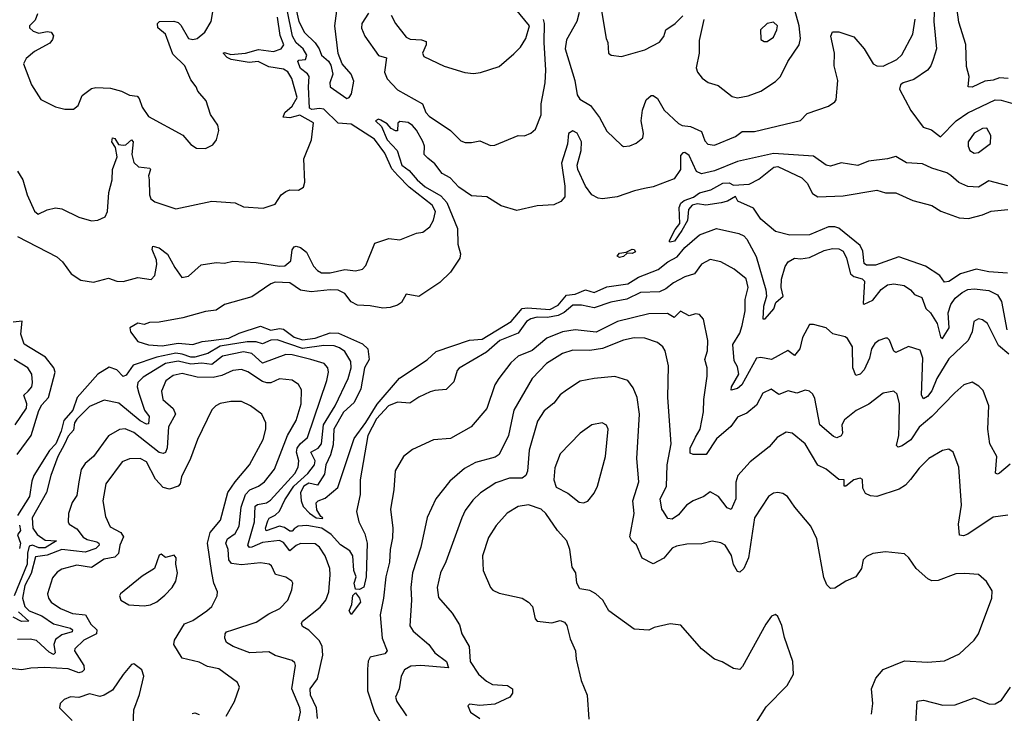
# Model space of a CAD drawing. Extents: x 1245432 to 1420865, y 606325 to 671314.
# Tile 290 of 382: x 1375225 to 1379888, y 635279 to 638564. Entities that reach past the tile are written whole.
import ezdxf

# ---------------------------------------------------------------- set-up
doc = ezdxf.new("R2010")
doc.units = 0

msp = doc.modelspace()

# ---------------------------------------------------------------- linework, layer by layer
at = {"layer": '0CON20XD'}
for points in [[(1379906.7, 638285), (1379865, 638288.8), (1379835, 638277.7), (1379795, 638272.9), (1379735, 638244.1), (1379716.2, 638246.2), (1379722.3, 638295), (1379708.2, 638341.8), (1379706.1, 638446.1), (1379672.8, 638552.8), (1379659.7, 638645), (1379659.6, 638755), (1379705.8, 638875), (1379721.5, 638945), (1379727.2, 639005), (1379724.1, 639035), (1379691.5, 639115), (1379691, 639225), (1379719.9, 639315), (1379885, 639576.3), (1379926.6, 639673.4)], [(1375309.2, 638590.8), (1375298.6, 638561.4), (1375272.2, 638535), (1375270.8, 638525), (1375288.8, 638508.8), (1375315, 638499.2), (1375355, 638508.1), (1375374.4, 638505), (1375385, 638486.7), (1375380.4, 638469.6), (1375367.8, 638452.2), (1375295, 638413.8), (1375255, 638379.2), (1375243.1, 638355), (1375280.8, 638255), (1375325, 638186.2), (1375395, 638151.2), (1375439.3, 638139.3), (1375480.7, 638139.3), (1375502.3, 638157.7), (1375521.2, 638205), (1375565, 638238), (1375585, 638242.5), (1375655, 638239.4), (1375707.5, 638225), (1375745, 638206.7), (1375782.1, 638202.1), (1375791.3, 638191.3), (1375805, 638148.8), (1375835, 638105.7), (1375997.3, 638017.3), (1376035, 637973.3), (1376062.5, 637955), (1376105, 637953.8), (1376139.1, 637970.9), (1376157.5, 637995), (1376168.3, 638038.3), (1376162.7, 638065), (1376129.4, 638115), (1376108.7, 638178.7), (1376068.8, 638225), (1376061.2, 638245), (1376035, 638278.8), (1376007.1, 638345), (1375950.1, 638400.1), (1375915.7, 638495.7), (1375878.6, 638525), (1375878, 638545), (1375887.5, 638555), (1375955, 638557.1), (1375975, 638550), (1375987.6, 638537.6), (1376024.3, 638474.3), (1376045, 638469.6), (1376066.2, 638475), (1376101.2, 638505), (1376131.2, 638555), (1376153.3, 638685)], [(1378464.3, 638565), (1378443.5, 638465), (1378442.5, 638405), (1378428.2, 638335), (1378434.6, 638314.6), (1378456.8, 638286.8), (1378485, 638265.7), (1378532.1, 638252.1), (1378599.4, 638199.4), (1378623.8, 638193.8), (1378675, 638203.6), (1378735, 638224.6), (1378805, 638271.1), (1378827.3, 638295), (1378862.9, 638365), (1378916.6, 638445), (1378923.3, 638475), (1378916.6, 638535), (1378887.6, 638637.6)], [(1379558.1, 638638.1), (1379554.8, 638555), (1379567.5, 638425), (1379551.8, 638375), (1379540.4, 638345), (1379525, 638324.5), (1379458.9, 638281.1), (1379409.2, 638265), (1379395.8, 638255), (1379391.4, 638235), (1379445, 638133.8), (1379504, 638055), (1379542.4, 638042.4), (1379585, 638009.2), (1379660.4, 638085), (1379715, 638122.6), (1379845, 638183.6), (1379873.2, 638183.2), (1379950.4, 638160.4)], [(1375215, 637536.7), (1375401.1, 637441.1), (1375427.8, 637417.8), (1375469.6, 637359.6), (1375515, 637330.4), (1375575, 637321.5), (1375645, 637339.5), (1375685, 637325.6), (1375715, 637324.4), (1375785, 637342.9), (1375847.4, 637332.6), (1375865, 637352), (1375873.9, 637405), (1375872.7, 637425), (1375851.9, 637475), (1375855, 637491.2), (1375885, 637483.1), (1375925, 637453.1), (1375959.5, 637389.5), (1375993.2, 637343.2), (1376025, 637349.2), (1376085, 637402.5), (1376155.4, 637414.6), (1376195, 637411.3), (1376235, 637419.5), (1376344.4, 637414.4), (1376455, 637396.9), (1376481.2, 637398.8), (1376508.5, 637421.5), (1376516.2, 637473.8), (1376525, 637488.1), (1376535, 637491.8), (1376555, 637485.5), (1376583.1, 637463.1), (1376616.7, 637396.7), (1376635, 637376), (1376655, 637364.4), (1376695, 637365.7), (1376765, 637381.1), (1376815, 637374.2), (1376847.9, 637382.1), (1376865, 637400), (1376907.5, 637505), (1376973, 637527), (1377025, 637521.9), (1377105, 637552.5), (1377135, 637557.5), (1377167.5, 637582.5), (1377184.5, 637615), (1377194.5, 637655), (1377177.9, 637685), (1377069.9, 637769.9), (1377016.6, 637826.6), (1376987.8, 637857.8), (1376955, 637932.2), (1376905, 637997.9), (1376795, 638068.5), (1376733.3, 638073.3), (1376665, 638139.8), (1376645, 638143.5), (1376608.3, 638138.3), (1376598, 638145), (1376592.1, 638245), (1376595.8, 638295), (1376588.1, 638308.1), (1376555, 638333), (1376542.5, 638365), (1376547.4, 638372.6), (1376577.9, 638375), (1376585.2, 638395), (1376567, 638425), (1376534, 638454), (1376516.8, 638485), (1376491.2, 638611.2)], [(1375215, 637845.8), (1375240.6, 637805), (1375260, 637735), (1375295, 637656.7), (1375312.3, 637642.3), (1375355, 637663.3), (1375395, 637672), (1375425, 637667.5), (1375505, 637628), (1375565, 637610.6), (1375595, 637614.2), (1375629.7, 637630.3), (1375640.6, 637655), (1375646.6, 637745), (1375663.2, 637805), (1375665.3, 637855), (1375686, 637914), (1375679.2, 637959.2), (1375661.1, 637985), (1375665, 638003.6), (1375675, 638000.7), (1375693.1, 637973.1), (1375715, 637969), (1375728.5, 637971.5), (1375755, 637994.5), (1375762, 637985), (1375756.4, 637925), (1375765, 637888), (1375787.7, 637867.7), (1375841.3, 637861.3), (1375844.4, 637854.4), (1375834.6, 637824.6), (1375837.8, 637805), (1375840, 637735), (1375846.7, 637715), (1375865, 637701.2), (1375965, 637667.5), (1376135, 637704.3), (1376245, 637697.1), (1376285, 637676.9), (1376378.3, 637671.7), (1376435, 637690), (1376464, 637735), (1376485, 637750), (1376505, 637758), (1376545, 637756.7), (1376569.3, 637770.7), (1376576, 637794), (1376570, 637905), (1376607.5, 637995), (1376615.8, 638075), (1376551.3, 638111.3), (1376505, 638099), (1376472.9, 638102.9), (1376480.2, 638125), (1376515.7, 638155), (1376539.8, 638195), (1376514.1, 638285), (1376495, 638317.5), (1376475, 638328.9), (1376405, 638339.8), (1376355, 638365.1), (1376311.4, 638361.4), (1376227.1, 638375), (1376207.5, 638385), (1376188, 638405), (1376195, 638407.9), (1376225, 638398.9), (1376295, 638406), (1376356.8, 638423.2), (1376427.6, 638412.4), (1376463.8, 638425), (1376475.6, 638445), (1376459.2, 638489.2), (1376445.6, 638575)], [(1376535, 638611.2), (1376546.8, 638555), (1376573.2, 638503.2), (1376625, 638454.8), (1376644.1, 638425), (1376654.2, 638395), (1376687.5, 638367.5), (1376699, 638349), (1376708.4, 638305), (1376693.7, 638265), (1376695.8, 638245.8), (1376775, 638190.4), (1376785.3, 638194.7), (1376797, 638213), (1376808, 638272), (1376795, 638305.4), (1376752.1, 638355), (1376733.8, 638403.8), (1376717.9, 638535), (1376727.1, 638605)], [(1376877.6, 638595), (1376845.7, 638545), (1376843.9, 638523.9), (1376860, 638485), (1376923.6, 638393.6), (1376962.4, 638382.4), (1376952.6, 638315), (1376965, 638283.1), (1377015, 638231.2), (1377132, 638165), (1377149.1, 638125), (1377165, 638106.5), (1377265, 638038.5), (1377315, 637990.6), (1377335, 637982.5), (1377365, 637981.5), (1377405, 637990.6), (1377455, 637967.5), (1377475, 637969.2), (1377585, 638015.8), (1377615.8, 638014.2), (1377645, 638026), (1377668, 638045), (1377695, 638112.5), (1377694.6, 638165), (1377712.9, 638265), (1377716.9, 638325), (1377708.7, 638455), (1377710.9, 638545), (1377705.9, 638565)], [(1376984.6, 638584.6), (1377005.4, 638545.4), (1377055, 638480.4), (1377075, 638470.9), (1377128.4, 638468.4), (1377149.8, 638459.8), (1377150.6, 638445), (1377132.2, 638405), (1377139.4, 638389.4), (1377235, 638344.3), (1377333.2, 638313.2), (1377375, 638308.6), (1377406.8, 638313.2), (1377495, 638342), (1377565, 638402), (1377596.4, 638433.6), (1377622, 638475), (1377640, 638535), (1377573.5, 638615)], [(1377875, 638597.5), (1377862.8, 638555), (1377815, 638467.8), (1377808, 638425), (1377854.7, 638275), (1377865, 638208), (1377878, 638188), (1377928.1, 638158.1), (1377970.2, 638100.2), (1378005, 638036.2), (1378075, 637968.8), (1378085, 637963.8), (1378115, 637966.2), (1378145, 637978.8), (1378175.5, 638004.5), (1378179.4, 638025), (1378168.7, 638085), (1378174.7, 638135), (1378191.8, 638185), (1378215, 638205.4), (1378225, 638205.5), (1378245, 638190.5), (1378276.8, 638135), (1378345, 638071.8), (1378362.4, 638062.4), (1378402.4, 638057.6), (1378453.8, 638035), (1378470.1, 637990.1), (1378484.2, 637975), (1378515, 637969.6), (1378615, 638010), (1378646.7, 638035), (1378705, 638034), (1378923.1, 638086.9), (1378955, 638119.4), (1379055, 638154.2), (1379085, 638174), (1379091.2, 638185), (1379099.2, 638275), (1379081.9, 638345), (1379083.3, 638405), (1379066.7, 638485), (1379073.6, 638506.4), (1379105, 638506.2), (1379175, 638483.1), (1379225, 638425.7), (1379267.7, 638355), (1379285, 638344.7), (1379315, 638343.9), (1379379.4, 638375), (1379401.9, 638398.1), (1379454.1, 638495), (1379466.6, 638566.6)], [(1377978.5, 638615), (1378002.5, 638475), (1378010.8, 638455), (1378014, 638405), (1378025.8, 638395.8), (1378075, 638390), (1378185, 638420.8), (1378255, 638457.5), (1378275, 638483.8), (1378285.7, 638515), (1378328.6, 638545), (1378365, 638582)], [(1378750.7, 638460.7), (1378765, 638461.2), (1378795, 638480.8), (1378811.5, 638515), (1378813.1, 638535), (1378795, 638552.5), (1378764.3, 638545.7), (1378733.8, 638515), (1378735, 638470), (1378750.7, 638460.7)], [(1379905, 637777.2), (1379815, 637800.4), (1379765, 637770.9), (1379715, 637774.1), (1379672.7, 637792.7), (1379635.3, 637825.3), (1379615, 637839.2), (1379545, 637860), (1379500.5, 637880.5), (1379425, 637885.7), (1379375, 637915.7), (1379335, 637904.5), (1379245, 637893.1), (1379195, 637873.8), (1379115, 637886.4), (1379065, 637870), (1379044.2, 637875), (1378985, 637918.2), (1378795, 637929.3), (1378625, 637892.6), (1378515, 637848.1), (1378453.9, 637833.9), (1378430, 637845), (1378395, 637920.4), (1378375, 637934.5), (1378365, 637932.5), (1378355, 637920), (1378355.2, 637855), (1378325, 637809.6), (1378225, 637771.6), (1378183.7, 637763.7), (1378136.1, 637753.9), (1378055, 637724.6), (1377985, 637715.5), (1377965, 637717.8), (1377935, 637734.4), (1377905, 637775.6), (1377868.4, 637855), (1377865.5, 637875), (1377884.5, 637945), (1377886.1, 637985), (1377865, 638026.3), (1377845, 638037.4), (1377823.8, 638025), (1377819, 637975), (1377790.8, 637885), (1377806.2, 637775), (1377806.3, 637725), (1377787.4, 637702.6), (1377755, 637687.7), (1377675, 637682.3), (1377579.4, 637659.4), (1377505, 637682.9), (1377437.5, 637725), (1377365, 637729.4), (1377305, 637770.9), (1377263.1, 637815), (1377225.4, 637835.4), (1377190.8, 637880.8), (1377157.8, 637907.7), (1377141.1, 637925), (1377141.7, 637965), (1377135, 637986.5), (1377105, 638041.1), (1377085, 638063.2), (1377065, 638077.1), (1377025, 638082.2), (1377015.5, 638074.5), (1377015, 638037.5), (1377005, 638036.7), (1376985, 638047.9), (1376965, 638071.2), (1376935, 638088.2), (1376925, 638092.1), (1376910, 638085), (1376938.3, 638058.3), (1376964.8, 637995), (1377012.1, 637945), (1377035, 637874.3), (1377070.1, 637850.1), (1377106.8, 637805), (1377145, 637771.6), (1377219.3, 637729.3), (1377247.3, 637697.3), (1377298.1, 637575), (1377300.2, 637500.2), (1377313.2, 637455), (1377309.1, 637435), (1377265, 637368.6), (1377215, 637318.9), (1377115, 637252.3), (1377055, 637263.3), (1377033.1, 637225), (1377015, 637212.1), (1376980.2, 637200.2), (1376945, 637197.5), (1376885, 637209.1), (1376825, 637212.2), (1376795, 637228), (1376765, 637267.3), (1376733.6, 637283.6), (1376695.2, 637285.2), (1376605, 637274.4), (1376555, 637283.6), (1376505, 637317.7), (1376435, 637320), (1376415, 637312.7), (1376325, 637252), (1376195, 637215.5), (1376155, 637187.8), (1376105, 637181.9), (1375997.6, 637152.4), (1375885, 637131.2), (1375840.5, 637129.5), (1375815, 637120), (1375784.1, 637125.9), (1375747.5, 637105), (1375750, 637085), (1375785, 637039.4), (1375835, 637023.5), (1375899.1, 637019.1), (1375975, 637032.5), (1376044.3, 637025.7), (1376089.9, 637040.1), (1376131.2, 637045), (1376215.1, 637054.9), (1376265, 637079.1), (1376365, 637111.9), (1376415, 637093.8), (1376455, 637101.1), (1376475, 637098.7), (1376525, 637060.5), (1376565, 637047.4), (1376624.8, 637054.8), (1376695, 637081.1), (1376735, 637079.9), (1376848.4, 637028.4), (1376873.1, 637005), (1376880.3, 636955), (1376858.2, 636915), (1376841.2, 636815), (1376808.7, 636751.3), (1376759.2, 636705), (1376712.1, 636625), (1376709.3, 636550.7), (1376697.1, 636502.9), (1376675.3, 636455), (1376668.7, 636411.3), (1376635, 636360), (1376595, 636368.4), (1376570.6, 636355), (1376554.4, 636325), (1376558.5, 636285), (1376568.3, 636258.3), (1376597.4, 636227.4), (1376628.6, 636205), (1376658.8, 636201.2), (1376661.2, 636205), (1376650.9, 636210.9), (1376632.8, 636242.8), (1376629.1, 636275), (1376638, 636285), (1376671.9, 636298.1), (1376731.8, 636348.2), (1376809.7, 636580.3), (1376865, 636655.6), (1376917.7, 636742.3), (1377023.9, 636866.1), (1377155, 636953.6), (1377197.1, 636992.9), (1377355, 637046.6), (1377415, 637051.4), (1377552.4, 637135), (1377605, 637195.6), (1377629.6, 637199.6), (1377735, 637191.1), (1377775, 637211.5), (1377815, 637258.9), (1377855, 637264), (1377905, 637283.7), (1377945, 637272.5), (1378005, 637299.2), (1378105, 637312.8), (1378155, 637345.1), (1378249.5, 637380.5), (1378295, 637417.5), (1378338.7, 637441.3), (1378375, 637484.7), (1378445, 637544.3), (1378525, 637574.3), (1378631.5, 637551.5), (1378655, 637540), (1378669.3, 637525), (1378712.8, 637442.8), (1378759.3, 637285), (1378761.1, 637255), (1378746.8, 637205), (1378745, 637146.7), (1378755, 637147.8), (1378796.5, 637195)], [(1379745, 637931.8), (1379765, 637934.5), (1379823.2, 637976.8), (1379824.4, 638015), (1379805, 638049.4), (1379785, 638048.5), (1379745, 638026.2), (1379717.5, 637985), (1379716.7, 637965), (1379725, 637944.3), (1379745, 637931.8)], [(1379389, 637441), (1379278.3, 637401.7), (1379235, 637400.9), (1379225, 637408.8), (1379217.2, 637467.3), (1379205.4, 637495), (1379105, 637576), (1379085, 637583.5), (1379055, 637582.2), (1378965, 637544.4), (1378873, 637543), (1378805, 637561.2), (1378735, 637619.2), (1378700.8, 637670.8), (1378626.7, 637705), (1378615, 637726.7), (1378577.5, 637705), (1378547, 637697), (1378475, 637685.5), (1378435, 637691.5), (1378409.2, 637685), (1378392.9, 637665), (1378387.4, 637612.6), (1378361.6, 637565), (1378325.8, 637515), (1378305, 637510.8), (1378300.8, 637515), (1378329.1, 637570.9), (1378352.1, 637597.9), (1378348.9, 637675), (1378355.6, 637695), (1378372.5, 637707.5), (1378416.5, 637723.5), (1378445, 637744), (1378497.8, 637757.8), (1378555, 637789.5), (1378585, 637790.5), (1378605, 637780.8), (1378680, 637785), (1378725, 637808), (1378795.8, 637865), (1378815, 637869.2), (1378928.5, 637815), (1378955, 637789.1), (1378980.4, 637740.4), (1379005, 637725.4), (1379125, 637729.2), (1379283.7, 637756.4), (1379325, 637743.9), (1379375, 637744.5), (1379455, 637707.9), (1379545, 637683.5), (1379587.1, 637657.1), (1379674.8, 637624.8), (1379717.8, 637622.2), (1379785, 637639.6), (1379825, 637657.7), (1379905, 637664.7)], [(1378065, 637437.8), (1378053.8, 637443.8), (1378065, 637458.5), (1378097.5, 637462.5), (1378125, 637477.3), (1378135.7, 637475), (1378141.4, 637465), (1378125, 637456.7), (1378101.2, 637458.8), (1378085, 637441.8), (1378065, 637437.8)], [(1378796.5, 637195), (1378806.4, 637225), (1378840, 637255), (1378832, 637295), (1378832.8, 637335), (1378849.8, 637395), (1378865, 637417.1), (1378895, 637434.7), (1378925, 637431.2), (1378965, 637438.1), (1379035, 637470.7), (1379075, 637480), (1379105, 637479.2), (1379125, 637467.3), (1379140.9, 637435), (1379159.5, 637359.5), (1379175, 637348.2), (1379215, 637336.7), (1379225.2, 637325.2), (1379219.7, 637219.7), (1379225, 637216.4), (1379265, 637236.1), (1379305, 637286.3), (1379335, 637307.5), (1379365, 637313.1), (1379414.5, 637304.5), (1379444.5, 637284.5), (1379462.3, 637262.3), (1379497.7, 637247.7), (1379515.8, 637195.8), (1379537.8, 637175), (1379570, 637125), (1379585, 637062), (1379594.5, 637054.5), (1379626.6, 637105), (1379622.7, 637175), (1379634.5, 637215), (1379655, 637245.2), (1379688.6, 637271.4), (1379715, 637285.9), (1379745, 637289.7), (1379815, 637281.1), (1379855, 637260), (1379875, 637229.2), (1379900, 637095)], [(1379909.9, 636979.9), (1379860.3, 637020.2), (1379808.5, 637125), (1379785, 637142.2), (1379765, 637146.9), (1379744.3, 637135), (1379735.5, 637085), (1379716.4, 637045), (1379625, 636958), (1379568.6, 636865), (1379545, 636805.4), (1379525, 636780), (1379505, 636768.2), (1379495.3, 636785), (1379501.5, 636961.5), (1379489.3, 636999.3), (1379435, 637015.4), (1379375, 636987.5), (1379364.4, 636994.4), (1379345, 637046.7), (1379335, 637056), (1379325, 637055.8), (1379294, 637045), (1379275, 637030.6), (1379259.6, 637005), (1379249.2, 636960.8), (1379224.2, 636905.8), (1379205, 636885.5), (1379185, 636878), (1379171.2, 636915), (1379169.1, 637015), (1379145, 637054), (1379135, 637061.4), (1379075.7, 637075.7), (1379043.9, 637103.9), (1378985, 637120), (1378965, 637120), (1378931.5, 637058.5), (1378918.9, 637005), (1378895, 636973.5), (1378862.2, 636997.8), (1378785.4, 636954.6), (1378735, 636963.8), (1378715, 636960.5), (1378645, 636834.6), (1378625, 636817.8), (1378595, 636808.8), (1378596.2, 636825), (1378630.3, 636885), (1378625, 636920), (1378608.8, 636948.8), (1378602.6, 637025), (1378635, 637080), (1378647.2, 637115), (1378660.2, 637185), (1378661.2, 637238.8), (1378674.8, 637295), (1378665, 637337.3), (1378608.3, 637381.7), (1378545, 637416.5), (1378495, 637428.5), (1378453.8, 637406.2), (1378420.4, 637359.6), (1378375, 637345.3), (1378321.7, 637318.3), (1378285, 637288.9), (1378255, 637274.7), (1378165, 637271.6), (1378100.1, 637239.9), (1378024.4, 637225.6), (1377945, 637199.4), (1377885, 637212.2), (1377845, 637212), (1377802.9, 637177.1), (1377775, 637163.2), (1377725, 637152.9), (1377675, 637155.2), (1377645, 637147.4), (1377624.7, 637135), (1377585, 637079.4), (1377499.1, 637045), (1377435, 636988.5), (1377306.9, 636913.1), (1377297.3, 636902.7), (1377281.2, 636848.8), (1377245, 636811.9), (1377191.7, 636808.3), (1377169.1, 636800.9), (1377115, 636776.5), (1377072.4, 636747.6), (1377015, 636752.9), (1376971.6, 636735), (1376915, 636673), (1376873.9, 636595), (1376837.9, 636385), (1376837.8, 636315), (1376820.7, 636235), (1376830.7, 636185), (1376859.5, 636129.5), (1376871, 636085), (1376866.2, 635925), (1376854.4, 635875.6), (1376835, 635865.6), (1376815, 635866.2), (1376809.6, 635895), (1376818.6, 635925), (1376808.2, 635955), (1376802.3, 636025), (1376788.3, 636048.3), (1376745, 636077.3), (1376700.9, 636125), (1376655.3, 636155), (1376585, 636168.4), (1376544.5, 636165.5), (1376525, 636153.2)], [(1379902.6, 637362.6), (1379815, 637369.1), (1379755, 637382.1), (1379680.2, 637359.8), (1379625, 637324.6), (1379605, 637320), (1379582.1, 637352.1), (1379515, 637396.8), (1379389, 637441)], [(1379915, 636458.2), (1379865, 636416.9), (1379855, 636412), (1379845.9, 636415.9), (1379851.8, 636495), (1379819.2, 636555), (1379810.3, 636625), (1379814.3, 636735), (1379788, 636808), (1379768, 636828), (1379735, 636847.5), (1379696.2, 636835), (1379652.9, 636797.1), (1379544, 636685), (1379485, 636634), (1379446, 636574), (1379405, 636545.9), (1379385, 636539.4), (1379376.8, 636546.8), (1379388.1, 636595), (1379389.6, 636645), (1379391.5, 636745), (1379381.1, 636791.1), (1379365, 636804.5), (1379315, 636794.6), (1379246.4, 636743.6), (1379186.9, 636713.1), (1379130.6, 636669.4), (1379118.6, 636645), (1379121.7, 636605), (1379115, 636593.6), (1379095, 636583.8), (1379079.7, 636589.7), (1379013.7, 636645), (1378989.9, 636769.9), (1378980.8, 636790.8), (1378965.8, 636805), (1378945, 636808.9), (1378905, 636795.3), (1378865, 636806), (1378819.5, 636789.5), (1378783.6, 636813.6), (1378744.7, 636795.2), (1378715, 636737.5), (1378669.4, 636700.6), (1378625, 636681.1), (1378592.7, 636637.3), (1378525, 636579.1), (1378475.4, 636504.6), (1378414.4, 636504.4), (1378400.9, 636510.9), (1378400.3, 636535), (1378425, 636587.1), (1378446.9, 636625), (1378463.1, 636706.9), (1378465.3, 636765), (1378481.5, 636875), (1378480.5, 636915), (1378469.6, 636955), (1378483.1, 636995), (1378483.6, 637045), (1378463.1, 637145), (1378445, 637167.8), (1378425, 637170), (1378395, 637161.5), (1378355, 637183.2), (1378325, 637152.8), (1378292.6, 637172.6), (1378205, 637171.1), (1378055.7, 637135), (1377955, 637084.3), (1377855, 637095.2), (1377795.2, 637084.8), (1377721.1, 637055), (1377652.4, 636997.6), (1377585, 636970.3), (1377551.2, 636938.8), (1377493.9, 636865), (1377475.4, 636835), (1377436.9, 636723.1), (1377363.8, 636636.2), (1377265, 636580.5), (1377185, 636574.5), (1377085, 636528), (1377042, 636495), (1377003, 636427), (1376997.6, 636337.6), (1376981.2, 636245), (1376991.8, 636155), (1376990.5, 636109.5), (1376979.6, 636055), (1376976.8, 635995), (1376959.1, 635925), (1376948.7, 635825), (1376932.2, 635745), (1376941.4, 635635), (1376965.7, 635575), (1376955, 635561.1), (1376885, 635544.2), (1376874.7, 635525.3), (1376871.7, 635488.3), (1376871.6, 635385), (1376904.6, 635285), (1377053.1, 635025)], [(1375212.4, 636505), (1375279, 636595), (1375315, 636712.7), (1375329.4, 636740.6), (1375360.9, 636775), (1375392.9, 636895), (1375387.2, 636915), (1375347.5, 636965), (1375246.4, 637026.4), (1375230.7, 637075), (1375236.1, 637136.1), (1375195, 637131.2)], [(1376525, 636153.2), (1376515, 636141.9), (1376505, 636141.5), (1376479.5, 636159.5), (1376455, 636164.7), (1376393, 636143), (1376389.7, 636155), (1376399.5, 636190.5), (1376406.4, 636203.6), (1376435, 636217.7), (1376455, 636237), (1376480.1, 636289.9), (1376523.4, 636355), (1376589, 636415), (1376621.4, 636455), (1376624.8, 636475), (1376604.3, 636515), (1376638.9, 636535), (1376653.7, 636555), (1376663.9, 636645), (1376719, 636735), (1376780, 636865), (1376795.2, 636914.8), (1376792.6, 636945), (1376765, 636992.4), (1376740.3, 637010.3), (1376715, 637019.2), (1376665, 637020.9), (1376565, 637006.1), (1376445, 637047.3), (1376415, 637045.5), (1376375, 637028.8), (1376345, 637037.9), (1376301.6, 637038.5), (1376175, 637017.4), (1376116.5, 636983.5), (1376055, 636965.6), (1376035, 636965.1), (1375995, 636980.2), (1375965, 636984.1), (1375874.5, 636965.5), (1375762.3, 636927.7), (1375729.2, 636880.8), (1375715, 636873.5), (1375685.3, 636905), (1375648.5, 636918.5), (1375595, 636884.5), (1375497.4, 636775), (1375476.8, 636715), (1375433.7, 636665), (1375420.8, 636615), (1375396, 636555), (1375366.5, 636523.5), (1375292.3, 636405), (1375281.9, 636378.1), (1375271.2, 636305), (1375214.1, 636215)], [(1379905, 636217.1), (1379835, 636207.5), (1379715, 636126.9), (1379695, 636119.1), (1379675, 636122), (1379670.4, 636175), (1379686, 636265), (1379672.5, 636445), (1379645.8, 636515), (1379625, 636530), (1379595, 636524.3), (1379530, 636485), (1379485, 636440), (1379444.1, 636385.9), (1379420, 636360), (1379390, 636340), (1379285, 636306.4), (1379255, 636308.5), (1379230.3, 636320.3), (1379218.1, 636345), (1379215.9, 636385.9), (1379205, 636393.3), (1379175, 636384), (1379137.5, 636355), (1379130, 636355), (1379130, 636385), (1379105, 636386.2), (1379045, 636435.7), (1379005, 636454.5), (1378945, 636555.7), (1378883.8, 636605), (1378855, 636611.1), (1378811.9, 636585), (1378775, 636540.6), (1378685, 636469.4), (1378626.5, 636405), (1378616.5, 636373.5), (1378615.8, 636295), (1378595, 636244.6), (1378575, 636251.5), (1378534.4, 636305), (1378495, 636327.5), (1378465, 636305.8), (1378415, 636285.6), (1378383.1, 636265), (1378345, 636218.5), (1378315, 636198.9), (1378295, 636201.1), (1378274.6, 636234.6), (1378266, 636246), (1378258.7, 636295), (1378287.5, 636352.5), (1378291.5, 636455), (1378310.9, 636555), (1378293.9, 636775), (1378298.2, 636925), (1378282.5, 636995), (1378270.6, 637015), (1378245, 637034.4), (1378185, 637055.5), (1378135, 637056.8), (1378085, 637045.9), (1377985, 637006.7), (1377925, 636997.3), (1377845, 636998), (1377795, 636983.1), (1377720.4, 636935), (1377652.1, 636865), (1377565.8, 636714.2), (1377552.9, 636655)], [(1376635.2, 635255), (1376630.9, 635305), (1376602.8, 635365), (1376601.1, 635395), (1376635, 635442.5), (1376660.7, 635555), (1376657.2, 635595), (1376645, 635622), (1376595, 635672.1), (1376565, 635690), (1376560.4, 635705), (1376565, 635715.4), (1376648.6, 635781.4), (1376675, 635814.4), (1376688.6, 635855), (1376695.7, 635934.3), (1376694.2, 635965), (1376671.6, 636025), (1376645, 636066.5), (1376625, 636082.1), (1376555, 636083.4), (1376535, 636074.3), (1376505, 636048.5), (1376475, 636088.1), (1376455, 636096.7), (1376375, 636087.3), (1376325, 636065.2), (1376314.2, 636064.2), (1376306.3, 636075), (1376337.8, 636185), (1376339.5, 636260.5), (1376351.4, 636268.6), (1376394.3, 636275.7), (1376412.4, 636287.6), (1376528.3, 636415), (1376543.9, 636445), (1376547.2, 636475), (1376536.7, 636515), (1376539.8, 636535), (1376552.6, 636555), (1376587.4, 636585), (1376679.2, 636855), (1376687.6, 636895), (1376683.9, 636915), (1376666.3, 636936.3), (1376603.1, 636955), (1376515, 636975.9), (1376485, 636977.5), (1376375, 636937.3), (1376325, 636982.8), (1376285, 636991.4), (1376185, 636970), (1376135, 636930.9), (1376087, 636937), (1376035, 636932), (1375975, 636947.2), (1375915, 636936.2), (1375809.2, 636870.8), (1375784.3, 636845), (1375782.2, 636825), (1375789.6, 636795), (1375816.2, 636715), (1375837.5, 636685), (1375835, 636650), (1375825, 636648.8), (1375795, 636664.4), (1375695, 636748.1), (1375625, 636761.5), (1375555, 636732.5), (1375495, 636671.9), (1375484.8, 636655), (1375480.5, 636619.5), (1375455, 636591.1), (1375437, 636553), (1375405.8, 636495), (1375372.1, 636405), (1375352, 636325), (1375284.7, 636205), (1375287, 636155), (1375307.2, 636125), (1375345, 636099.5), (1375399.4, 636095), (1375345, 636062.1), (1375315, 636063.3), (1375285, 636075.1), (1375270, 636070), (1375262.1, 636037.9), (1375260.9, 635985), (1375199.2, 635835)], [(1375204.3, 636645), (1375256.6, 636723.4), (1375258.3, 636745), (1375244.7, 636785), (1375265, 636805.3), (1375282.8, 636825), (1375285.8, 636845), (1375282.4, 636885), (1375264.3, 636914.3), (1375199.2, 636955)], [(1376545, 635241.9), (1376554.3, 635285), (1376551.6, 635305), (1376513.3, 635395), (1376531.9, 635505), (1376527.5, 635517.5), (1376515, 635528.6), (1376435, 635552.5), (1376405, 635570), (1376315, 635564.8), (1376235.8, 635595), (1376204.4, 635615), (1376196.9, 635635), (1376198.1, 635655), (1376205, 635664.2), (1376235, 635673.6), (1376345, 635710), (1376405, 635750), (1376457.5, 635775), (1376495.6, 635815), (1376514, 635864), (1376518, 635895), (1376513.8, 635905), (1376485, 635923.1), (1376436.2, 635936.2), (1376417.1, 635977.1), (1376406, 635986), (1376365, 635991.1), (1376275, 635982.1), (1376228.1, 635988.1), (1376215.8, 636005), (1376212.2, 636055), (1376201.5, 636085), (1376209.2, 636105), (1376245, 636129.7), (1376264.3, 636165), (1376273.5, 636255), (1376294.4, 636315.6), (1376315, 636336.8), (1376356.1, 636353.9), (1376385, 636374.7), (1376432.4, 636435), (1376493.6, 636595), (1376535, 636665.7), (1376557.4, 636745), (1376558.9, 636811.1), (1376545, 636835.6), (1376515, 636856.4), (1376455, 636862.5), (1376415, 636844.6), (1376395, 636844), (1376375, 636850.6), (1376305, 636896.6), (1376275, 636906.4), (1376235, 636902.7), (1376181.9, 636878.1), (1376140.8, 636869.2), (1376065, 636870.9), (1375995, 636888.8), (1375951.7, 636878.3), (1375917.3, 636852.7), (1375897.1, 636805), (1375903.3, 636765), (1375952.1, 636722.1), (1375963.6, 636695), (1375929.4, 636635), (1375924.2, 636535.8), (1375915, 636514.4), (1375905, 636509.2), (1375885, 636514.3), (1375765, 636608.4), (1375725, 636626), (1375697.6, 636622.4), (1375645, 636592.5), (1375575, 636495.8), (1375535, 636461.4), (1375516.6, 636433.4), (1375504.7, 636375.3), (1375495, 636310), (1375473.3, 636276.7), (1375455.5, 636225), (1375454.5, 636185), (1375459.4, 636175), (1375495, 636152.6), (1375525, 636113.7), (1375545, 636102), (1375591.1, 636091.1), (1375600.6, 636085), (1375601.1, 636075), (1375585, 636058.8), (1375535, 636041.9), (1375425, 636054.6), (1375355, 636028.2), (1375299.7, 636020.3), (1375278.8, 635941.2), (1375250.2, 635885), (1375238.8, 635825), (1375249.4, 635785), (1375270.5, 635765), (1375330.1, 635740.1), (1375385, 635702.6), (1375465, 635682.7), (1375474.7, 635675), (1375473.8, 635665), (1375425, 635650.3), (1375395, 635628.8), (1375387.1, 635605), (1375392.4, 635565), (1375385, 635557.6), (1375365, 635568.4), (1375305, 635624), (1375275, 635629.6), (1375215, 635628.6)], [(1379258.6, 635275), (1379265.7, 635325), (1379258.9, 635395), (1379279.5, 635445), (1379315, 635486.9), (1379415, 635526.9), (1379525, 635520.6), (1379605, 635527.5), (1379675, 635560.6), (1379745.6, 635625), (1379765.5, 635655), (1379828.6, 635825), (1379829.7, 635859.7), (1379803, 635903), (1379765, 635935.8), (1379701.7, 635941.7), (1379658.9, 635938.9), (1379575, 635908.2), (1379545, 635906.5), (1379526, 635916), (1379470.8, 635965), (1379436, 636015), (1379415, 636033.8), (1379325, 636044.3), (1379265, 636035.7), (1379235, 636020.8), (1379220, 636005), (1379212, 635965), (1379184.4, 635925.6), (1379136.7, 635905), (1379085, 635871.2), (1379065, 635870.8), (1379047.9, 635887.9), (1379032.6, 635922.6), (1378999.4, 636105), (1378971.9, 636165), (1378895.8, 636255), (1378862, 636305), (1378839.7, 636319.7), (1378815, 636324.2), (1378795, 636320.8), (1378771.2, 636305), (1378705.5, 636205), (1378677.3, 636015), (1378654.3, 635965), (1378635, 635947.5), (1378625, 635950.8), (1378605, 635983.3), (1378596.2, 636026.2), (1378565.3, 636075.2), (1378545, 636086.4), (1378505, 636093.5), (1378455, 636080.9), (1378385, 636080), (1378335, 636070.6), (1378315, 636060.5), (1378275, 636013.3), (1378225, 635986.9), (1378173.6, 636013.6), (1378146.3, 636076.3), (1378124.2, 636095), (1378114.4, 636115), (1378135.6, 636225), (1378129.1, 636285), (1378156.4, 636375), (1378147.5, 636485), (1378160, 636695), (1378148.8, 636775), (1378131.1, 636821.1), (1378105, 636854.4), (1378043.6, 636873.6), (1377945, 636864.5), (1377878.8, 636851.2), (1377815, 636810), (1377785, 636787.1), (1377755, 636747.1), (1377708.1, 636711.9), (1377677.7, 636662.3), (1377638.6, 636525), (1377630, 636425), (1377622.7, 636405), (1377605, 636392.3), (1377545, 636391.8), (1377479.7, 636370.3), (1377407.3, 636322.7), (1377371.8, 636288.2), (1377335, 636239.2), (1377319.2, 636205), (1377243.1, 635996.9), (1377218, 635945), (1377202.9, 635875), (1377207.8, 635827.8), (1377273.8, 635753.8), (1377307.3, 635697.3), (1377318.6, 635655), (1377353.3, 635595), (1377358, 635525), (1377398.4, 635465), (1377435, 635430.7), (1377464.3, 635415), (1377535, 635410.9), (1377558.9, 635395), (1377558.5, 635375), (1377545.6, 635355), (1377475, 635322.1), (1377405, 635315.7), (1377355, 635322.5), (1377347.5, 635315), (1377360, 635285), (1377405, 635253.8)], [(1376202.5, 635265), (1376241.9, 635335), (1376266.8, 635403.2), (1376256.2, 635425), (1376168.8, 635488.8), (1376115, 635500.5), (1376075, 635520.8), (1375995, 635540.8), (1375955.4, 635605), (1375958.8, 635625), (1376005, 635703.3), (1376045, 635718.5), (1376111.9, 635765), (1376134.3, 635785), (1376160.6, 635835), (1376161.5, 635855), (1376144.6, 635895), (1376134.7, 635944.8), (1376115.3, 636085.3), (1376126.7, 636135), (1376176.4, 636193.6), (1376211.3, 636325), (1376244.8, 636375.2), (1376314, 636456), (1376377.5, 636575), (1376390.9, 636625), (1376391.1, 636655), (1376371.4, 636695), (1376318.6, 636735), (1376275, 636755.5), (1376225, 636755.4), (1376175, 636745.5), (1376154, 636735), (1376135, 636716), (1376066.5, 636575), (1376034.4, 636485), (1375991.7, 636398.3), (1375985.7, 636365), (1375976, 636355), (1375935, 636340.8), (1375905, 636348), (1375868, 636388), (1375825, 636470.4), (1375795, 636486.4), (1375745, 636483.4), (1375710.9, 636469.1), (1375633.6, 636365), (1375619.1, 636285), (1375631.5, 636211.5), (1375652.8, 636162.8), (1375704.3, 636135), (1375716.9, 636115), (1375699.3, 636075), (1375693.5, 636035), (1375675, 636018.9), (1375625, 636009.7), (1375565, 635969.5), (1375495, 635980.3), (1375425, 635961.5), (1375403, 635947), (1375380.3, 635919.8), (1375356.2, 635845), (1375360.9, 635825), (1375374.8, 635804.8), (1375418.9, 635775), (1375475, 635752.4), (1375536.9, 635745), (1375561.5, 635701.5), (1375590, 635675), (1375589.2, 635655), (1375529.3, 635625), (1375485.6, 635585), (1375485.4, 635575), (1375529.2, 635505), (1375531.2, 635485), (1375521.4, 635475), (1375505, 635471.4), (1375455, 635489.5), (1375343.8, 635496.2), (1375277.6, 635492.4), (1375235, 635484.5), (1375165, 635493.3)], [(1377552.9, 636655), (1377539.2, 636595), (1377495.6, 636505), (1377477.2, 636492.7), (1377383.3, 636466.7), (1377332.2, 636437.7), (1377262.4, 636377.6), (1377196, 636294), (1377154.2, 636205.8), (1377125.4, 636065), (1377085.9, 635945), (1377077.2, 635875), (1377080, 635815), (1377072.9, 635692.9), (1377088.3, 635668.3), (1377163.1, 635605), (1377190.4, 635565), (1377246.1, 635525), (1377255.5, 635495), (1377124.5, 635505.5), (1377078.1, 635501.9), (1377046.9, 635485), (1377031.9, 635455), (1377021.9, 635395), (1377005.5, 635355), (1377011.2, 635335), (1377056.5, 635266.5)], [(1377895, 636276), (1377915, 636283.8), (1377945, 636321.2), (1377961.5, 636355), (1377999.5, 636495), (1378011.4, 636625), (1378004.3, 636644.3), (1377984.3, 636654.3), (1377935, 636645.6), (1377880, 636605), (1377785, 636507.1), (1377759.1, 636440.9), (1377753.9, 636385), (1377765, 636349.4), (1377821.7, 636321.7), (1377875, 636279.2), (1377895, 636276)], [(1378715, 635237.5), (1378760.9, 635309.1), (1378859.5, 635410.5), (1378890, 635465), (1378886.7, 635525), (1378847.6, 635637.6), (1378834.2, 635695), (1378815, 635737.5), (1378805, 635747.5), (1378785, 635738.8), (1378758.7, 635701.3), (1378648.8, 635501.2), (1378635, 635486.2), (1378605, 635490.8), (1378552.2, 635522.2), (1378515.6, 635535.6), (1378454.5, 635584.5), (1378355.9, 635695.9), (1378305, 635702), (1378230, 635685), (1378205, 635673.3), (1378135, 635676.7), (1378014.4, 635764.4), (1377986, 635815), (1377953.3, 635845), (1377925, 635861.2), (1377877.7, 635867.7), (1377864.3, 635895), (1377858.8, 635945), (1377841.7, 635971.7), (1377831.1, 636055), (1377816.3, 636096.3), (1377772.5, 636145), (1377717.5, 636225), (1377695, 636246.1), (1377635, 636266.9), (1377585, 636257.7), (1377532.9, 636227.1), (1377482, 636168), (1377445, 636111.2), (1377417.3, 636025), (1377420.6, 635955), (1377454.3, 635875), (1377465, 635862.5), (1377495, 635847.5), (1377604.2, 635824.2), (1377635, 635806), (1377654, 635785), (1377666.1, 635726.1), (1377676.1, 635716.1), (1377745, 635708), (1377785, 635718), (1377805, 635710), (1377815.8, 635695), (1377832, 635632), (1377858, 635575), (1377861.2, 635535), (1377884, 635435), (1377912.5, 635365), (1377920.5, 635250.5)], [(1375225, 636169.4), (1375228.5, 636145), (1375214.5, 636124.5), (1375229.1, 636085), (1375225, 636060)], [(1375815, 635788), (1375845, 635793.3), (1375875, 635806.2), (1375912.2, 635837.8), (1375947.1, 635875), (1375964.5, 635905.5), (1375972.2, 635945), (1375964.2, 635985), (1375965.7, 636015.7), (1375957.1, 636027.1), (1375915, 636017.5), (1375895, 636032.5), (1375885, 636027.5), (1375863.3, 635965), (1375805, 635927.8), (1375702, 635845), (1375698, 635835), (1375704.4, 635814.4), (1375742.5, 635792.5), (1375815, 635788)], [(1376795, 635746.7), (1376785.8, 635765), (1376798.5, 635795), (1376802.5, 635837.5), (1376815, 635850), (1376834, 635825), (1376839.2, 635805), (1376795, 635746.7)], [(1375219.6, 635759.6), (1375268.5, 635715), (1375233.9, 635713.9), (1375195, 635733.9)], [(1375762, 635225), (1375765.8, 635295), (1375792.7, 635367.3), (1375813.3, 635455), (1375803.3, 635485), (1375765, 635512.5), (1375755, 635510), (1375715, 635462.5), (1375665, 635388.6), (1375625, 635364.5), (1375605, 635358.5), (1375555, 635371.8), (1375505, 635353.1), (1375465, 635356.5), (1375436, 635345), (1375416.2, 635325), (1375414.2, 635304.2), (1375474, 635245)], [(1379466.9, 635203.1), (1379475, 635336), (1379505, 635340.6), (1379596.8, 635316.8), (1379655, 635319.4), (1379745, 635351.9), (1379817.7, 635322.3), (1379845, 635323.8), (1379875, 635341.2), (1379917.6, 635402.4)], [(1376041.7, 635278.3), (1376055, 635281.1), (1376075, 635273.8)]]:
    msp.add_lwpolyline(points, dxfattribs=at)

doc.saveas('drawing.dxf')
